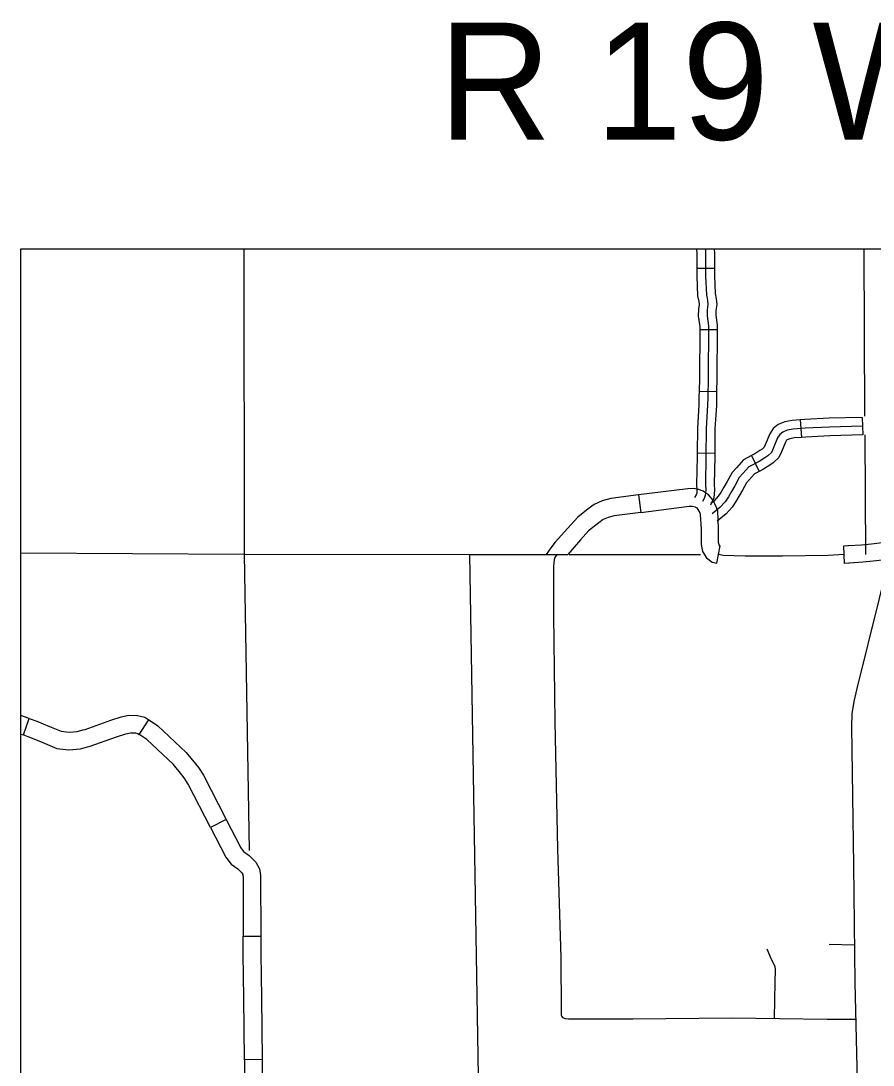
# Model space of a CAD drawing. Extents: x 1373862 to 1376999, y 1168398 to 1170455.
# Drawn here: x 1374675.3 to 1374821, y 1169439.9 to 1169618.4 of the extents above; entities that cross this region are included whole.
import ezdxf

# ---------------------------------------------------------------- set-up
doc = ezdxf.new("R2010")
doc.units = 0
for name, color, linetype in [('Level 10', 7, 'Continuous'), ('Level 31', 7, 'Continuous'), ('Level 32', 7, 'Continuous'), ('Level 33', 7, 'Continuous'), ('Level 34', 7, 'Continuous'), ('Level 5', 7, 'Continuous'), ('Level 6', 7, 'Continuous'), ('R_Draft', 7, 'Continuous')]:
    doc.layers.add(name, color=color, linetype=linetype)

msp = doc.modelspace()

# ---------------------------------------------------------------- linework, layer by layer
at = {"layer": 'Level 10'}
msp.add_lwpolyline([(1374832.11, 1169532.4), (1374830.81, 1169531.92), (1374829.04, 1169531.36), (1374827.55, 1169530.79), (1374826.02, 1169529.74), (1374824.96, 1169528.66), (1374824.68, 1169528.26), (1374824.12, 1169527.12), (1374823.62, 1169525.83), (1374823.12, 1169524.01), (1374822.08, 1169519.63), (1374818.21, 1169504.28), (1374817.73, 1169502.04), (1374817.38, 1169499.94), (1374817.35, 1169497.74), (1374817.69, 1169474.07), (1374817.87, 1169454.03), (1374818.37, 1169434.73), (1374818.71, 1169423.46)], dxfattribs=at)
at = {"layer": 'Level 31'}
for p, q in [((1374780.94, 1169537.34), (1374781.32, 1169534.36)), ((1374792.38, 1169537.71), (1374792.38, 1169537.71)), ((1374794.32, 1169525.68), (1374794.89, 1169528.63)), ((1374816.15, 1169525.64), (1374816, 1169528.64)), ((1374675.79, 1169496.32), (1374676.77, 1169499.15)), ((1374695.56, 1169496.42), (1374697.23, 1169498.92)), ((1374702.87, 1169489.49), (1374702.87, 1169489.49)), ((1374710.43, 1169481.88), (1374707.76, 1169480.51)), ((1374713.34, 1169461.95), (1374716.34, 1169461.96)), ((1374716.56, 1169440.86), (1374713.56, 1169440.82))]:
    msp.add_line(p, q, dxfattribs=at)
for points in [[(1374792.38, 1169537.71), (1374791.98, 1169537.98), (1374791.18, 1169538.28), (1374790.36, 1169538.43), (1374789.32, 1169538.39), (1374780.94, 1169537.34)], [(1374780.94, 1169537.34), (1374776.18, 1169536.75), (1374774.68, 1169536.34), (1374773.32, 1169535.72), (1374772.31, 1169534.96), (1374770.53, 1169533.57)], [(1374794.89, 1169528.63), (1374794.79, 1169528.65), (1374794.69, 1169528.82), (1374794.6, 1169529.2), (1374794.6, 1169531.59), (1374794.46, 1169534.6), (1374794.12, 1169535.51), (1374793.57, 1169536.55), (1374792.9, 1169537.36), (1374792.38, 1169537.71)], [(1374781.32, 1169534.36), (1374776.75, 1169533.79), (1374775.7, 1169533.51), (1374774.87, 1169533.13), (1374774.13, 1169532.58), (1374772.38, 1169531.21)], [(1374781.32, 1169534.36), (1374789.57, 1169535.4), (1374790.15, 1169535.42), (1374790.39, 1169535.38), (1374790.59, 1169535.3), (1374790.68, 1169535.24)], [(1374790.68, 1169535.24), (1374790.86, 1169535.12), (1374791.06, 1169534.87), (1374791.38, 1169534.28), (1374791.48, 1169534), (1374791.6, 1169531.52), (1374791.6, 1169528.85), (1374791.88, 1169527.67), (1374792.51, 1169526.62), (1374793.48, 1169525.85), (1374794.32, 1169525.68)], [(1374770.53, 1169533.57), (1374768.75, 1169531.63), (1374766.66, 1169529.26), (1374765.93, 1169528.29), (1374765.13, 1169527.17), (1374768.82, 1169527.17)], [(1374772.38, 1169531.21), (1374771.01, 1169529.67), (1374768.82, 1169527.17)], [(1374816.7, 1169528.68), (1374816.81, 1169528.68), (1374819.03, 1169528.84), (1374820.74, 1169528.99), (1374823.89, 1169529.37), (1374825.13, 1169529.44), (1374826.05, 1169529.4), (1374826.74, 1169529.25), (1374827.53, 1169528.92), (1374828, 1169528.61)], [(1374816, 1169528.64), (1374816.7, 1169528.68)], [(1374816.86, 1169525.68), (1374816.15, 1169525.64)], [(1374826.36, 1169526.1), (1374826.12, 1169526.26), (1374825.85, 1169526.37), (1374825.67, 1169526.41), (1374825.15, 1169526.43), (1374824.15, 1169526.38), (1374821.05, 1169526), (1374819.27, 1169525.85), (1374816.99, 1169525.69), (1374816.86, 1169525.68)], [(1374676.77, 1169499.15), (1374675.34, 1169499.65)], [(1374676.77, 1169499.15), (1374678.06, 1169498.71), (1374680.23, 1169497.78), (1374682.24, 1169496.95), (1374683.58, 1169496.79), (1374684.98, 1169496.93), (1374685.97, 1169497.19)], [(1374685.97, 1169497.19), (1374686.31, 1169497.27), (1374690.73, 1169498.83), (1374692.47, 1169499.42), (1374693.78, 1169499.68), (1374695.29, 1169499.65), (1374696.53, 1169499.38), (1374697.23, 1169498.92)], [(1374697.23, 1169498.92), (1374697.52, 1169498.72), (1374698.73, 1169497.88), (1374703.61, 1169493.33), (1374705.2, 1169491.39)], [(1374675.34, 1169496.48), (1374675.79, 1169496.32)], [(1374675.79, 1169496.32), (1374676.98, 1169495.91), (1374679.07, 1169495.01), (1374681.47, 1169494.02), (1374683.55, 1169493.77), (1374685.51, 1169493.97), (1374686.72, 1169494.28)], [(1374686.72, 1169494.28), (1374687.18, 1169494.4), (1374691.71, 1169495.99), (1374693.25, 1169496.52), (1374694.05, 1169496.68), (1374694.93, 1169496.66), (1374695.33, 1169496.57), (1374695.56, 1169496.42)], [(1374702.87, 1169489.49), (1374701.41, 1169491.28), (1374696.85, 1169495.54), (1374695.84, 1169496.23), (1374695.56, 1169496.42)], [(1374705.2, 1169491.39), (1374705.7, 1169490.77), (1374706.56, 1169489.44), (1374710.43, 1169481.88)], [(1374707.76, 1169480.51), (1374703.95, 1169487.94), (1374703.27, 1169489.01), (1374702.87, 1169489.49)], [(1374710.43, 1169481.88), (1374712.91, 1169477.05), (1374713.38, 1169476.43), (1374714.36, 1169475.75), (1374715.49, 1169474.57), (1374716.15, 1169473.47), (1374716.26, 1169472.73)], [(1374707.76, 1169480.51), (1374710.36, 1169475.44), (1374711.28, 1169474.24), (1374712.4, 1169473.46), (1374713.09, 1169472.74), (1374713.27, 1169472.45), (1374713.29, 1169472.3)], [(1374713.29, 1169472.3), (1374713.31, 1169472.12), (1374713.34, 1169461.95)], [(1374716.26, 1169472.73), (1374716.31, 1169472.33), (1374716.34, 1169461.96)], [(1374713.44, 1169451.38), (1374713.35, 1169458.88), (1374713.34, 1169461.95)], [(1374716.34, 1169461.96), (1374716.35, 1169458.9), (1374716.44, 1169451.41)], [(1374713.56, 1169440.82), (1374713.44, 1169451.38)], [(1374716.44, 1169451.41), (1374716.56, 1169440.86)], [(1374713.56, 1169440.82), (1374713.67, 1169431.54), (1374714.1, 1169430.23), (1374714.67, 1169429.53)], [(1374716.56, 1169440.86), (1374716.66, 1169432.05), (1374716.78, 1169431.68), (1374717.01, 1169431.4)]]:
    msp.add_lwpolyline(points, dxfattribs=at)
at = {"layer": 'Level 32'}
for p, q in [((1374790.89, 1169576.12), (1374793.89, 1169576.12)), ((1374791.37, 1169565.63), (1374794.37, 1169565.61)), ((1374791.27, 1169555.09), (1374794.27, 1169555.03)), ((1374819.16, 1169550.6), (1374819.24, 1169547.6)), ((1374808.54, 1169550.17), (1374808.76, 1169547.18)), ((1374790.95, 1169544.52), (1374793.95, 1169544.5)), ((1374800.21, 1169544.06), (1374801.55, 1169541.38))]:
    msp.add_line(p, q, dxfattribs=at)
for points in [[(1374790.84, 1169579.43), (1374790.89, 1169578.53), (1374790.89, 1169576.12)], [(1374792.34, 1169579.43), (1374792.39, 1169578.57), (1374792.39, 1169574.74), (1374792.51, 1169571.57), (1374792.69, 1169570.65), (1374792.78, 1169569.92), (1374792.66, 1169568.98), (1374792.63, 1169567.97), (1374792.88, 1169566.25), (1374792.82, 1169557.26), (1374792.75, 1169554.08), (1374792.72, 1169552.67), (1374792.48, 1169548.68), (1374792.45, 1169543.91), (1374792.35, 1169539.15), (1374792.42, 1169538.17), (1374792.32, 1169537.25), (1374792.11, 1169536.75), (1374791.86, 1169536.25)], [(1374793.84, 1169579.43), (1374793.89, 1169578.61), (1374793.89, 1169576.12)], [(1374790.89, 1169576.12), (1374790.89, 1169574.71), (1374791.01, 1169571.4), (1374791.21, 1169570.41), (1374791.27, 1169569.92), (1374791.16, 1169569.11), (1374791.13, 1169567.89), (1374791.38, 1169566.15), (1374791.37, 1169565.63)], [(1374793.89, 1169576.12), (1374793.89, 1169574.77), (1374794, 1169571.75), (1374794.17, 1169570.89), (1374794.3, 1169569.91), (1374794.16, 1169568.86), (1374794.13, 1169568.06), (1374794.38, 1169566.35), (1374794.37, 1169565.61)], [(1374791.37, 1169565.63), (1374791.32, 1169557.28), (1374791.27, 1169555.09)], [(1374794.37, 1169565.61), (1374794.32, 1169557.24), (1374794.27, 1169555.03)], [(1374791.27, 1169555.09), (1374791.25, 1169554.11), (1374791.22, 1169552.73), (1374790.98, 1169548.73), (1374790.95, 1169544.52)], [(1374794.27, 1169555.03), (1374794.25, 1169554.05), (1374794.22, 1169552.61), (1374793.98, 1169548.63), (1374793.95, 1169544.5)], [(1374819.16, 1169550.6), (1374813.5, 1169550.45), (1374809.32, 1169550.23), (1374808.54, 1169550.17)], [(1374819.2, 1169549.1), (1374813.55, 1169548.95), (1374809.41, 1169548.74), (1374807.36, 1169548.58), (1374806.35, 1169548.4), (1374805.58, 1169548.09), (1374805.09, 1169547.69), (1374804.69, 1169547.08), (1374803.95, 1169545.3), (1374803.65, 1169544.62), (1374803, 1169544.01), (1374802.51, 1169543.67), (1374801.56, 1169543.06), (1374799.78, 1169542.17), (1374798.77, 1169540.99), (1374798.12, 1169540.31), (1374797.36, 1169538.9), (1374796.81, 1169537.95), (1374796.27, 1169537), (1374795.72, 1169536.18), (1374794.83, 1169535.21), (1374793.52, 1169534.11)], [(1374808.54, 1169550.17), (1374807.17, 1169550.07), (1374805.93, 1169549.85), (1374804.81, 1169549.4), (1374803.96, 1169548.71), (1374803.36, 1169547.78), (1374802.58, 1169545.89), (1374802.4, 1169545.51), (1374802.05, 1169545.18), (1374801.68, 1169544.92), (1374800.81, 1169544.36), (1374800.21, 1169544.06)], [(1374808.76, 1169547.18), (1374807.55, 1169547.09), (1374806.76, 1169546.95), (1374806.35, 1169546.78), (1374806.22, 1169546.68), (1374806.02, 1169546.38), (1374805.33, 1169544.7), (1374804.89, 1169543.74), (1374803.95, 1169542.84), (1374803.34, 1169542.42), (1374802.3, 1169541.75), (1374801.55, 1169541.38)], [(1374819.24, 1169547.6), (1374813.61, 1169547.45), (1374809.51, 1169547.24), (1374808.76, 1169547.18)], [(1374790.95, 1169544.52), (1374790.95, 1169543.93), (1374790.85, 1169539.12), (1374790.91, 1169538.19), (1374790.86, 1169537.63), (1374790.75, 1169537.38), (1374790.51, 1169536.9)], [(1374793.95, 1169544.5), (1374793.95, 1169543.89), (1374793.86, 1169539.18), (1374793.92, 1169538.14), (1374793.79, 1169536.86), (1374793.47, 1169536.13), (1374793.21, 1169535.59)], [(1374800.21, 1169544.06), (1374798.84, 1169543.37), (1374797.66, 1169541.99), (1374796.9, 1169541.2), (1374796.05, 1169539.64), (1374795.51, 1169538.7), (1374794.99, 1169537.79), (1374794.54, 1169537.11), (1374793.79, 1169536.29), (1374793.29, 1169535.88)], [(1374801.55, 1169541.38), (1374800.72, 1169540.96), (1374799.88, 1169539.98), (1374799.35, 1169539.42), (1374798.67, 1169538.17), (1374798.11, 1169537.21), (1374797.54, 1169536.21), (1374796.9, 1169535.25), (1374795.87, 1169534.12), (1374794.35, 1169532.84)]]:
    msp.add_lwpolyline(points, dxfattribs=at)
at = {"layer": 'Level 33'}
for points in [[(1374766.97, 1169527.17), (1374766.61, 1169526.65), (1374766.48, 1169526.31), (1374766.39, 1169525.09), (1374766.36, 1169516.79), (1374766.61, 1169498.56), (1374767.04, 1169476.89), (1374767.64, 1169458.22), (1374767.67, 1169449.07), (1374767.7, 1169448.45), (1374767.79, 1169448.23), (1374767.94, 1169448.06), (1374768.36, 1169447.89), (1374768.92, 1169447.81), (1374771.43, 1169447.78), (1374779.95, 1169447.78), (1374796.85, 1169448), (1374813.15, 1169447.77), (1374818.03, 1169447.76)], [(1374816.08, 1169527.14), (1374813.31, 1169527), (1374805.51, 1169526.9), (1374799.12, 1169526.9), (1374795.4, 1169527), (1374794.6, 1169527.15)]]:
    msp.add_lwpolyline(points, dxfattribs=at)
at = {"layer": 'Level 34'}
for points in [[(1374802.85, 1169459.79), (1374803.61, 1169457.98), (1374804.19, 1169456.81), (1374804.25, 1169456.17), (1374804.19, 1169454.07), (1374804.13, 1169447.9)], [(1374817.81, 1169460.38), (1374813.52, 1169460.49)]]:
    msp.add_lwpolyline(points, dxfattribs=at)
at = {"layer": 'Level 5'}
for points in [[(1374713.43, 1169579.43), (1374713.48, 1169527.2)], [(1374819.43, 1169579.43), (1374819.57, 1169550.82)], [(1374819.59, 1169547.61), (1374819.69, 1169527.14)], [(1374675.34, 1169527.43), (1374713.48, 1169527.2)], [(1374713.48, 1169527.2), (1374752.06, 1169527.18)], [(1374713.48, 1169527.2), (1374714.35, 1169476.6)]]:
    msp.add_lwpolyline(points, dxfattribs=at)
at = {"layer": 'Level 6'}
for points in [[(1374752.06, 1169527.18), (1374765.07, 1169527.17)], [(1374753.73, 1169427.73), (1374752.06, 1169527.18)], [(1374769.05, 1169527.17), (1374791.49, 1169527.16)]]:
    msp.add_lwpolyline(points, dxfattribs=at)
at = {"layer": 'R_Draft'}
msp.add_lwpolyline([(1374675.34, 1169579.43), (1376182.76, 1169579.43), (1376182.76, 1168562.99), (1374675.34, 1168562.99)], close=True, dxfattribs=at)

# ---------------------------------------------------------------- texts
msp.add_text('R 19 W', height=20, dxfattribs=at).set_placement((1374746.73, 1169598.07))

doc.saveas('drawing.dxf')
